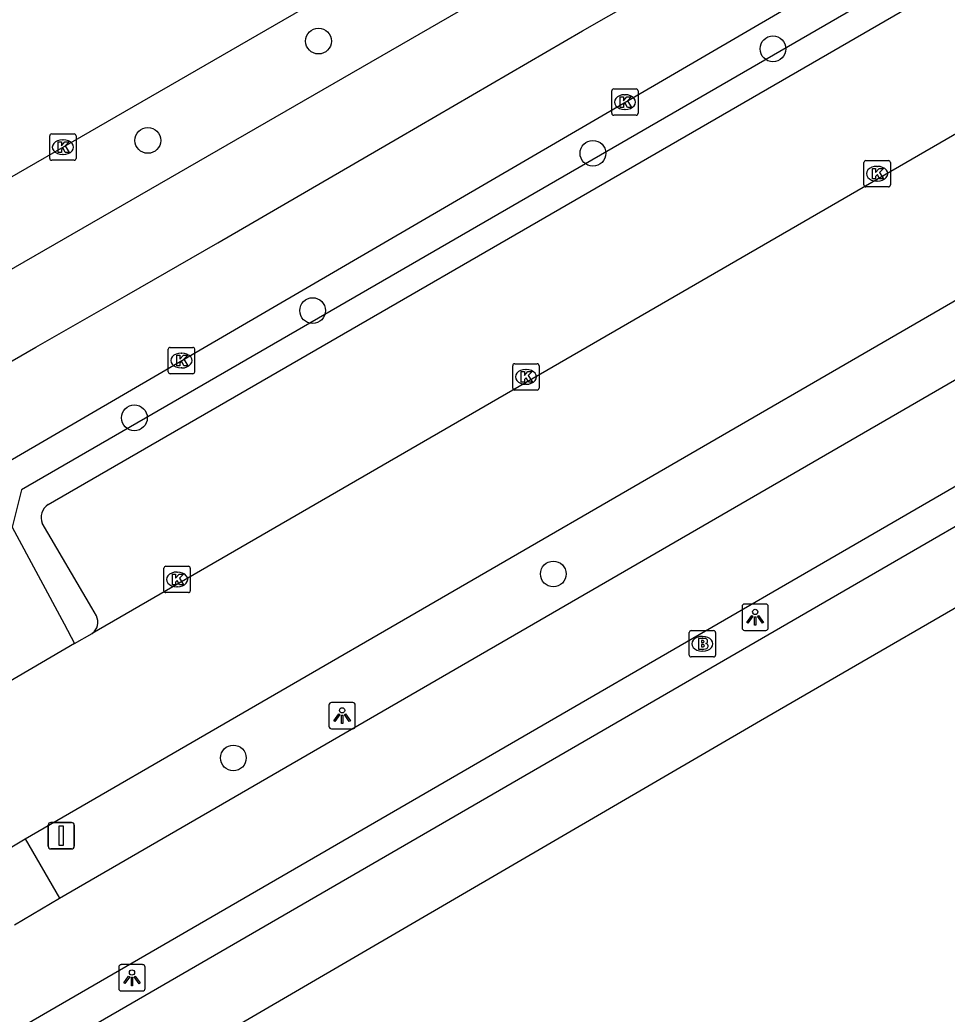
# Model space of a CAD drawing. Extents: x 159040 to 160094, y 381214 to 382518.
# Drawn here: x 159527.39 to 159562.59, y 382381.08 to 382418.81 of the extents above; entities that cross this region are included whole.
import ezdxf

# ---------------------------------------------------------------- set-up
doc = ezdxf.new("R2010")
doc.units = 0
for name, color, linetype in [('IMGEO_Boom', 7, 'Continuous'), ('IMGEO_Brandkraan', 7, 'Continuous'), ('IMGEO_Fietspad_gesloten', 7, 'Continuous'), ('IMGEO_Haag', 7, 'Continuous'), ('IMGEO_Kolk', 7, 'Continuous'), ('IMGEO_Lichtpunt', 7, 'Continuous'), ('IMGEO_Pand', 7, 'Continuous'), ('IMGEO_Parkeervlak_open', 7, 'Continuous'), ('IMGEO_Rijbaan_lokaal_open', 7, 'Continuous'), ('IMGEO_Rijbaan_regionaal_gesloten', 7, 'Continuous'), ('IMGEO_Verkeersbordpaal', 7, 'Continuous'), ('IMGEO_Voetpad_open', 7, 'Continuous')]:
    doc.layers.add(name, color=color, linetype=linetype)

msp = doc.modelspace()

# ---------------------------------------------------------------- linework, layer by layer
at = {"layer": 'IMGEO_Boom'}
for centre in [(159538.727, 382418.008), (159555.976, 382417.713), (159532.251, 382414.238), (159549.142, 382413.749), (159538.505, 382407.778), (159531.74, 382403.71), (159547.639, 382397.783), (159535.496, 382390.799)]:
    msp.add_circle(centre, 0.489, dxfattribs=at)
at = {"layer": 'IMGEO_Brandkraan'}
for p, q in [((159552.797, 382394.707), (159552.797, 382395.559)), ((159552.872, 382395.633), (159553.724, 382395.633)), ((159553.285, 382395.413), (159553.31, 382395.413)), ((159553.798, 382395.559), (159553.798, 382394.707)), ((159553.724, 382394.633), (159552.872, 382394.633)), ((159553.308, 382394.853), (159553.283, 382394.853))]:
    msp.add_line(p, q, dxfattribs=at)
for points in [[(159552.797, 382394.707), (159552.797, 382395.559)], [(159552.872, 382395.633), (159553.724, 382395.633)], [(159553.145, 382395.333), (159553.145, 382394.933), (159553.358, 382394.933)], [(159553.376, 382395.333), (159553.145, 382395.333)], [(159553.798, 382395.559), (159553.798, 382394.707)], [(159553.324, 382395.252), (159553.27, 382395.252), (159553.27, 382395.176)], [(159553.27, 382395.176), (159553.323, 382395.176)], [(159553.332, 382395.1), (159553.27, 382395.1), (159553.27, 382395.019)], [(159553.27, 382395.019), (159553.332, 382395.019)], [(159553.724, 382394.633), (159552.872, 382394.633)]]:
    msp.add_lwpolyline(points, dxfattribs=at)
for centre, radius, start, end in [((159552.874, 382395.557), 0.0765, 91.552, 178.448), ((159552.874, 382395.557), 0.0765, 91.552, 178.448), ((159553.38, 382395.188), 0.145, 59.4692, 91.5367), ((159553.405, 382395.235), 0.0922, 285.5137, 58.1501), ((159553.722, 382395.557), 0.0765, 1.552, 88.448), ((159553.722, 382395.557), 0.0765, 1.552, 88.448), ((159553.325, 382395.214), 0.0379, 267.8285, 90.9355), ((159553.333, 382395.059), 0.0404, 269.8759, 90.5077), ((159553.364, 382395.184), 0.251, 268.6676, 293.5347), ((159553.41, 382395.043), 0.105, 301.3115, 78.989), ((159552.874, 382394.709), 0.0765, 181.552, 268.448), ((159552.874, 382394.709), 0.0765, 181.552, 268.448), ((159553.722, 382394.709), 0.0765, 271.552, 358.448), ((159553.722, 382394.709), 0.0765, 271.552, 358.448)]:
    msp.add_arc(centre, radius, start, end, dxfattribs=at)
for centre, major_axis, ratio, start_param, end_param in [((159553.284, 382395.133), (-0.387, 0.002), 0.722429, 4.712389, 7.853982), ((159553.309, 382395.133), (-0.39, 0.002), 0.717154, 1.570796, 4.712389)]:
    msp.add_ellipse(centre, major_axis=major_axis, ratio=ratio, start_param=start_param, end_param=end_param, dxfattribs=at)
at = {"layer": 'IMGEO_Fietspad_gesloten'}
for points in [[(159612.034, 382430.691), (159606.262, 382426.888), (159602.995, 382424.583), (159595.151, 382419.631), (159595.067, 382419.777), (159585.572, 382414.231), (159520.042, 382376.293)], [(159528.902, 382385.475), (159579.897, 382414.995)], [(159527.187, 382384.465), (159528.902, 382385.475)]]:
    msp.add_lwpolyline(points, dxfattribs=at)
at = {"layer": 'IMGEO_Haag'}
msp.add_lwpolyline([(159588.688, 382435.955), (159587.967, 382436.015), (159586.915, 382435.406), (159571.074, 382426.205), (159527.455, 382400.976), (159527.096, 382399.554), (159529.08, 382395.892), (159529.465, 382395.139)], dxfattribs=at)
at = {"layer": 'IMGEO_Kolk'}
for p, q in [((159549.857, 382415.267), (159549.857, 382416.119)), ((159549.932, 382416.193), (159550.784, 382416.193)), ((159550.858, 382416.119), (159550.858, 382415.267)), ((159550.345, 382415.973), (159550.37, 382415.973)), ((159550.368, 382415.413), (159550.343, 382415.413)), ((159550.784, 382415.193), (159549.932, 382415.193)), ((159528.525, 382413.557), (159528.525, 382414.409)), ((159528.6, 382414.483), (159529.452, 382414.483)), ((159529.013, 382414.263), (159529.038, 382414.263)), ((159529.526, 382414.409), (159529.526, 382413.557)), ((159529.452, 382413.483), (159528.6, 382413.483)), ((159529.036, 382413.703), (159529.011, 382413.703)), ((159559.505, 382413.474), (159560.357, 382413.474)), ((159559.43, 382412.548), (159559.43, 382413.4)), ((159559.918, 382413.254), (159559.943, 382413.254)), ((159560.431, 382413.4), (159560.431, 382412.548)), ((159559.941, 382412.694), (159559.916, 382412.694)), ((159560.357, 382412.474), (159559.505, 382412.474)), ((159533.026, 382405.457), (159533.026, 382406.309)), ((159533.101, 382406.383), (159533.953, 382406.383)), ((159534.027, 382406.309), (159534.027, 382405.457)), ((159533.514, 382406.163), (159533.539, 382406.163)), ((159533.537, 382405.603), (159533.512, 382405.603)), ((159546.099, 382404.836), (159546.099, 382405.688)), ((159546.174, 382405.762), (159547.026, 382405.762)), ((159546.587, 382405.542), (159546.612, 382405.542)), ((159547.1, 382405.688), (159547.1, 382404.836)), ((159533.953, 382405.383), (159533.101, 382405.383)), ((159547.026, 382404.762), (159546.174, 382404.762)), ((159546.61, 382404.982), (159546.585, 382404.982)), ((159532.86, 382397.149), (159532.86, 382398.001)), ((159532.935, 382398.075), (159533.787, 382398.075)), ((159533.861, 382398.001), (159533.861, 382397.149)), ((159533.348, 382397.855), (159533.373, 382397.855)), ((159533.371, 382397.295), (159533.346, 382397.295)), ((159533.787, 382397.075), (159532.935, 382397.075))]:
    msp.add_line(p, q, dxfattribs=at)
for points in [[(159549.857, 382415.267), (159549.857, 382416.119)], [(159549.932, 382416.193), (159550.784, 382416.193)], [(159550.858, 382416.119), (159550.858, 382415.267)], [(159550.178, 382415.893), (159550.301, 382415.893), (159550.301, 382415.742), (159550.431, 382415.893), (159550.595, 382415.893), (159550.449, 382415.742), (159550.602, 382415.493), (159550.45, 382415.493), (159550.365, 382415.657), (159550.301, 382415.59), (159550.301, 382415.493), (159550.178, 382415.493), (159550.178, 382415.893)], [(159550.784, 382415.193), (159549.932, 382415.193)], [(159528.525, 382413.557), (159528.525, 382414.409)], [(159528.6, 382414.483), (159529.452, 382414.483)], [(159528.846, 382414.183), (159528.969, 382414.183), (159528.969, 382414.032), (159529.099, 382414.183), (159529.263, 382414.183), (159529.117, 382414.032), (159529.27, 382413.783), (159529.118, 382413.783), (159529.033, 382413.947), (159528.969, 382413.88), (159528.969, 382413.783), (159528.846, 382413.783), (159528.846, 382414.183)], [(159529.526, 382414.409), (159529.526, 382413.557)], [(159529.452, 382413.483), (159528.6, 382413.483)], [(159559.505, 382413.474), (159560.357, 382413.474)], [(159559.43, 382412.548), (159559.43, 382413.4)], [(159559.751, 382413.174), (159559.874, 382413.174), (159559.874, 382413.023), (159560.004, 382413.174), (159560.168, 382413.174), (159560.022, 382413.023), (159560.175, 382412.774), (159560.023, 382412.774), (159559.938, 382412.938), (159559.874, 382412.871), (159559.874, 382412.774), (159559.751, 382412.774), (159559.751, 382413.174)], [(159560.431, 382413.4), (159560.431, 382412.548)], [(159560.357, 382412.474), (159559.505, 382412.474)], [(159533.026, 382405.457), (159533.026, 382406.309)], [(159533.101, 382406.383), (159533.953, 382406.383)], [(159534.027, 382406.309), (159534.027, 382405.457)], [(159533.347, 382406.083), (159533.47, 382406.083), (159533.47, 382405.932), (159533.6, 382406.083), (159533.764, 382406.083), (159533.618, 382405.932), (159533.771, 382405.683), (159533.619, 382405.683), (159533.534, 382405.847), (159533.47, 382405.78), (159533.47, 382405.683), (159533.347, 382405.683), (159533.347, 382406.083)], [(159546.099, 382404.836), (159546.099, 382405.688)], [(159546.174, 382405.762), (159547.026, 382405.762)], [(159547.1, 382405.688), (159547.1, 382404.836)], [(159533.953, 382405.383), (159533.101, 382405.383)], [(159546.42, 382405.462), (159546.543, 382405.462), (159546.543, 382405.311), (159546.673, 382405.462), (159546.837, 382405.462), (159546.691, 382405.311), (159546.844, 382405.062), (159546.692, 382405.062), (159546.607, 382405.226), (159546.543, 382405.159), (159546.543, 382405.062), (159546.42, 382405.062), (159546.42, 382405.462)], [(159547.026, 382404.762), (159546.174, 382404.762)], [(159532.86, 382397.149), (159532.86, 382398.001)], [(159532.935, 382398.075), (159533.787, 382398.075)], [(159533.861, 382398.001), (159533.861, 382397.149)], [(159533.181, 382397.775), (159533.304, 382397.775), (159533.304, 382397.624), (159533.434, 382397.775), (159533.598, 382397.775), (159533.452, 382397.624), (159533.605, 382397.375), (159533.453, 382397.375), (159533.368, 382397.539), (159533.304, 382397.472), (159533.304, 382397.375), (159533.181, 382397.375), (159533.181, 382397.775)], [(159533.787, 382397.075), (159532.935, 382397.075)]]:
    msp.add_lwpolyline(points, dxfattribs=at)
for centre, start, end in [((159549.934, 382416.117), 91.552, 178.448), ((159549.934, 382416.117), 91.552, 178.448), ((159550.782, 382416.117), 1.552, 88.448), ((159550.782, 382416.117), 1.552, 88.448), ((159549.934, 382415.269), 181.552, 268.448), ((159549.934, 382415.269), 181.552, 268.448), ((159550.782, 382415.269), 271.552, 358.448), ((159550.782, 382415.269), 271.552, 358.448), ((159528.602, 382414.407), 91.552, 178.448), ((159528.602, 382414.407), 91.552, 178.448), ((159529.45, 382414.407), 1.552, 88.448), ((159529.45, 382414.407), 1.552, 88.448), ((159528.602, 382413.559), 181.552, 268.448), ((159528.602, 382413.559), 181.552, 268.448), ((159529.45, 382413.559), 271.552, 358.448), ((159529.45, 382413.559), 271.552, 358.448), ((159559.507, 382413.398), 91.552, 178.448), ((159559.507, 382413.398), 91.552, 178.448), ((159560.355, 382413.398), 1.552, 88.448), ((159560.355, 382413.398), 1.552, 88.448), ((159559.507, 382412.55), 181.552, 268.448), ((159559.507, 382412.55), 181.552, 268.448), ((159560.355, 382412.55), 271.552, 358.448), ((159560.355, 382412.55), 271.552, 358.448), ((159533.103, 382406.307), 91.552, 178.448), ((159533.103, 382406.307), 91.552, 178.448), ((159533.951, 382406.307), 1.552, 88.448), ((159533.951, 382406.307), 1.552, 88.448), ((159546.176, 382405.686), 91.552, 178.448), ((159546.176, 382405.686), 91.552, 178.448), ((159547.024, 382405.686), 1.552, 88.448), ((159547.024, 382405.686), 1.552, 88.448), ((159533.103, 382405.459), 181.552, 268.448), ((159533.103, 382405.459), 181.552, 268.448), ((159533.951, 382405.459), 271.552, 358.448), ((159533.951, 382405.459), 271.552, 358.448), ((159546.176, 382404.838), 181.552, 268.448), ((159546.176, 382404.838), 181.552, 268.448), ((159547.024, 382404.838), 271.552, 358.448), ((159547.024, 382404.838), 271.552, 358.448), ((159532.937, 382397.999), 91.552, 178.448), ((159532.937, 382397.999), 91.552, 178.448), ((159533.785, 382397.999), 1.552, 88.448), ((159533.785, 382397.999), 1.552, 88.448), ((159532.937, 382397.151), 181.552, 268.448), ((159532.937, 382397.151), 181.552, 268.448), ((159533.785, 382397.151), 271.552, 358.448), ((159533.785, 382397.151), 271.552, 358.448)]:
    msp.add_arc(centre, 0.0765, start, end, dxfattribs=at)
for centre, major_axis, ratio, start_param, end_param in [((159550.344, 382415.693), (-0.387, 0.002), 0.722429, 4.712389, 7.853982), ((159550.369, 382415.693), (-0.39, 0.002), 0.717154, 1.570796, 4.712389), ((159529.012, 382413.983), (-0.387, 0.002), 0.722429, 4.712389, 7.853982), ((159529.037, 382413.983), (-0.39, 0.002), 0.717154, 1.570796, 4.712389), ((159559.917, 382412.974), (-0.387, 0.002), 0.722429, 4.712389, 7.853982), ((159559.942, 382412.974), (-0.39, 0.002), 0.717154, 1.570796, 4.712389), ((159533.513, 382405.883), (-0.387, 0.002), 0.722429, 4.712389, 7.853982), ((159533.538, 382405.883), (-0.39, 0.002), 0.717154, 1.570796, 4.712389), ((159546.586, 382405.262), (-0.387, 0.002), 0.722429, 4.712389, 7.853982), ((159546.611, 382405.262), (-0.39, 0.002), 0.717154, 1.570796, 4.712389), ((159533.347, 382397.575), (-0.387, 0.002), 0.722429, 4.712389, 7.853982), ((159533.372, 382397.575), (-0.39, 0.002), 0.717154, 1.570796, 4.712389)]:
    msp.add_ellipse(centre, major_axis=major_axis, ratio=ratio, start_param=start_param, end_param=end_param, dxfattribs=at)
at = {"layer": 'IMGEO_Lichtpunt'}
for p, q in [((159554.803, 382396.544), (159554.803, 382395.737)), ((159554.803, 382396.544), (159554.803, 382395.737)), ((159555.705, 382396.639), (159554.897, 382396.639)), ((159555.705, 382396.639), (159554.897, 382396.639)), ((159555.799, 382395.737), (159555.799, 382396.544)), ((159555.799, 382395.737), (159555.799, 382396.544)), ((159554.897, 382395.643), (159555.705, 382395.643)), ((159554.897, 382395.643), (159555.705, 382395.643)), ((159539.125, 382392.809), (159539.125, 382392.002)), ((159539.125, 382392.809), (159539.125, 382392.002)), ((159540.027, 382392.904), (159539.219, 382392.904)), ((159540.027, 382392.904), (159539.219, 382392.904)), ((159540.121, 382392.002), (159540.121, 382392.809)), ((159540.121, 382392.002), (159540.121, 382392.809)), ((159539.219, 382391.908), (159540.027, 382391.908)), ((159539.219, 382391.908), (159540.027, 382391.908)), ((159531.148, 382382.86), (159531.148, 382382.053)), ((159531.148, 382382.86), (159531.148, 382382.053)), ((159532.05, 382382.955), (159531.242, 382382.955)), ((159532.05, 382382.955), (159531.242, 382382.955)), ((159532.144, 382382.053), (159532.144, 382382.86)), ((159532.144, 382382.053), (159532.144, 382382.86)), ((159531.242, 382381.959), (159532.05, 382381.959)), ((159531.242, 382381.959), (159532.05, 382381.959))]:
    msp.add_line(p, q, dxfattribs=at)
for points in [[(159555.177, 382396.208), (159555.216, 382396.18), (159555.028, 382395.918), (159554.99, 382395.945), (159555.177, 382396.208)], [(159555.279, 382396.16), (159555.326, 382396.16), (159555.326, 382395.838), (159555.279, 382395.838), (159555.279, 382396.16)], [(159555.389, 382396.18), (159555.427, 382396.207), (159555.614, 382395.945), (159555.575, 382395.917), (159555.389, 382396.18)], [(159539.499, 382392.473), (159539.538, 382392.445), (159539.35, 382392.183), (159539.312, 382392.21), (159539.499, 382392.473)], [(159539.601, 382392.425), (159539.648, 382392.425), (159539.648, 382392.103), (159539.601, 382392.103), (159539.601, 382392.425)], [(159539.711, 382392.445), (159539.749, 382392.472), (159539.936, 382392.21), (159539.897, 382392.182), (159539.711, 382392.445)], [(159531.522, 382382.524), (159531.561, 382382.496), (159531.373, 382382.234), (159531.335, 382382.261), (159531.522, 382382.524)], [(159531.734, 382382.496), (159531.772, 382382.523), (159531.959, 382382.261), (159531.92, 382382.233), (159531.734, 382382.496)], [(159531.624, 382382.476), (159531.671, 382382.476), (159531.671, 382382.154), (159531.624, 382382.154), (159531.624, 382382.476)]]:
    msp.add_lwpolyline(points, dxfattribs=at)
for centre in [(159555.302, 382396.342), (159539.624, 382392.607), (159531.647, 382382.658)]:
    msp.add_circle(centre, 0.0994, dxfattribs=at)
for centre, start, end in [((159554.897, 382396.544), 90, 180), ((159554.897, 382396.544), 90, 180), ((159555.705, 382396.544), 0, 90), ((159555.705, 382396.544), 0, 90), ((159554.897, 382395.737), 180, 270), ((159554.897, 382395.737), 180, 270), ((159555.705, 382395.737), 270, 0), ((159555.705, 382395.737), 270, 360), ((159539.219, 382392.809), 90, 180), ((159539.219, 382392.809), 90, 180), ((159540.027, 382392.809), 0, 90), ((159540.027, 382392.809), 0, 90), ((159539.219, 382392.002), 180, 270), ((159539.219, 382392.002), 180, 270), ((159540.027, 382392.002), 270, 0), ((159540.027, 382392.002), 270, 360), ((159531.242, 382382.86), 90, 180), ((159531.242, 382382.86), 90, 180), ((159532.05, 382382.86), 0, 90), ((159532.05, 382382.86), 0, 90), ((159531.242, 382382.053), 180, 270), ((159531.242, 382382.053), 180, 270), ((159532.05, 382382.053), 270, 0), ((159532.05, 382382.053), 270, 360)]:
    msp.add_arc(centre, 0.0946, start, end, dxfattribs=at)
at = {"layer": 'IMGEO_Pand'}
msp.add_lwpolyline([(159522.395, 382373.075), (159524.468, 382374.274), (159524.564, 382374.329), (159524.622, 382374.229), (159555.508, 382392.218), (159577.792, 382405.123), (159581.146, 382399.483), (159574.523, 382395.639), (159590.73, 382367.681)], dxfattribs=at)
at = {"layer": 'IMGEO_Parkeervlak_open'}
for points in [[(159528.469, 382400.417), (159588.106, 382434.894)], [(159530.297, 382396.192), (159530.118, 382396.498), (159528.245, 382399.705)]]:
    msp.add_lwpolyline(points, dxfattribs=at)
for centre, radius, start, end in [((159528.779, 382399.928), 0.579, 122.4066, 202.6655), ((159529.835, 382395.954), 0.52, 305.2377, 27.3006)]:
    msp.add_arc(centre, radius, start, end, dxfattribs=at)
at = {"layer": 'IMGEO_Rijbaan_lokaal_open'}
for points in [[(159591.096, 382430.79), (159530.135, 382395.529)], [(159527.6, 382387.734), (159577.158, 382416.423), (159579.897, 382414.995)], [(159529.465, 382395.139), (159530.135, 382395.529)], [(159529.465, 382395.139), (159524.807, 382392.423)], [(159525.895, 382386.722), (159527.6, 382387.734)]]:
    msp.add_lwpolyline(points, dxfattribs=at)
at = {"layer": 'IMGEO_Rijbaan_regionaal_gesloten'}
for points in [[(159519.971, 382401.699), (159524.482, 382404.37), (159527.998, 382406.386), (159531.452, 382408.366), (159534.906, 382410.346), (159541.784, 382414.35), (159548.745, 382418.401), (159555.741, 382422.392), (159562.633, 382426.402), (159569.569, 382430.437), (159576.553, 382434.389), (159583.538, 382438.342), (159590.539, 382442.264), (159597.519, 382446.121), (159604.56, 382450.01), (159611.664, 382453.874), (159615.316, 382455.88)], [(159521.588, 382398.925), (159574.305, 382429.649), (159584.047, 382435.076)], [(159516.957, 382407.019), (159562.586, 382433.348)], [(159565.301, 382431.618), (159563.407, 382430.305), (159518.417, 382404.366)]]:
    msp.add_lwpolyline(points, dxfattribs=at)
at = {"layer": 'IMGEO_Verkeersbordpaal'}
for p, q in [((159528.466, 382387.449), (159528.466, 382388.249)), ((159528.466, 382388.249), (159528.466, 382387.449)), ((159528.566, 382388.349), (159529.356, 382388.349)), ((159529.356, 382388.349), (159528.566, 382388.349)), ((159529.456, 382388.249), (159529.456, 382387.449)), ((159529.456, 382387.449), (159529.456, 382388.249)), ((159529.356, 382387.349), (159528.566, 382387.349)), ((159528.566, 382387.349), (159529.356, 382387.349))]:
    msp.add_line(p, q, dxfattribs=at)
msp.add_lwpolyline([(159528.886, 382388.224), (159529.036, 382388.224), (159529.036, 382387.474), (159528.886, 382387.474), (159528.886, 382388.224)], dxfattribs=at)
for centre, start, end in [((159528.566, 382388.249), 90, 180), ((159528.566, 382388.249), 90, 180), ((159529.356, 382388.249), 0, 90), ((159529.356, 382388.249), 360, 90), ((159528.566, 382387.449), 180, 270), ((159528.566, 382387.449), 180, 270), ((159529.356, 382387.449), 270, 0), ((159529.356, 382387.449), 270, 0)]:
    msp.add_arc(centre, 0.1, start, end, dxfattribs=at)
at = {"layer": 'IMGEO_Voetpad_open'}
for points in [[(159595.74, 382418.603), (159594.314, 382417.777), (159586.24, 382413.098), (159523.136, 382376.573), (159521.077, 382375.381)], [(159527.6, 382387.734), (159528.902, 382385.475)]]:
    msp.add_lwpolyline(points, dxfattribs=at)

doc.saveas('drawing.dxf')
